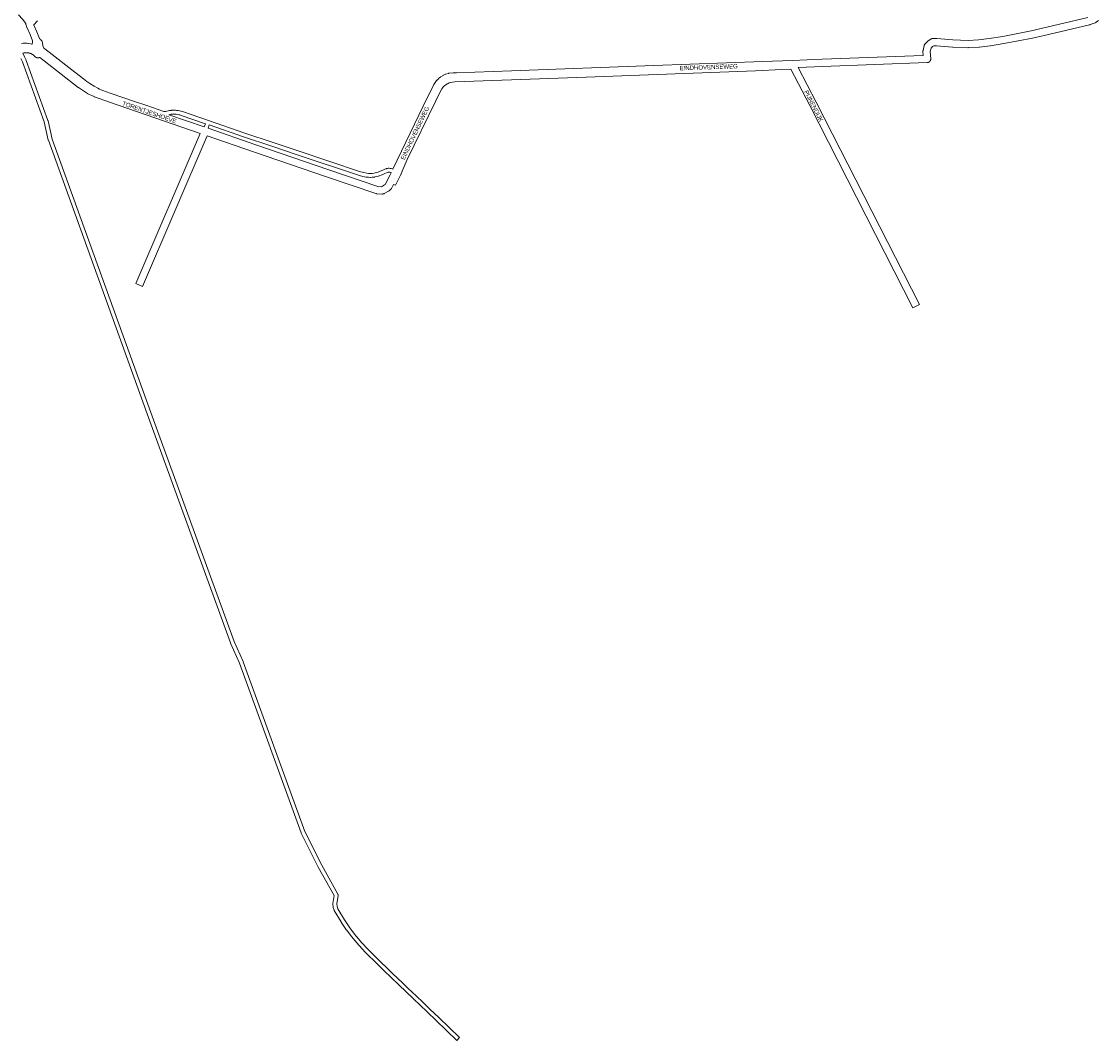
# Model space of a CAD drawing. Header units: metres. Extents: x 123819 to 142731, y 393440 to 405763.
# Tile 273 of 346: x 136393 to 138304, y 393510 to 395319. Entities that reach past the tile are written whole.
import ezdxf
from ezdxf.enums import TextEntityAlignment as Align

# ---------------------------------------------------------------- set-up
doc = ezdxf.new("R2010")
doc.units = ezdxf.units.M
doc.header["$MEASUREMENT"] = 0
for name, color, linetype, lineweight in [('gs-anno-wegen algemeen tekst', 7, 'Continuous', 0), ('gs-knt-fietspaden', 7, 'Continuous', 0), ('gs-knt-wegen algemeen', 7, 'Continuous', 0), ('gs-symb-viaduct', 7, 'Continuous', 0)]:
    doc.layers.add(name, color=color, linetype=linetype, lineweight=lineweight)
doc.styles.add('Style-Arial', font='arial.ttf')

# ---------------------------------------------------------------- blocks, each defined once
blk = doc.blocks.new('gg0-viaduct_8')
at = {"layer": 'gs-symb-viaduct', "linetype": 'Continuous'}
blk.add_hatch(color=7, dxfattribs=at).paths.add_polyline_path([(5.58, -1.69), (3.87, -0.37), (-3.87, -0.37), (-5.58, -1.69), (-5.8, -1.4), (-4, 0), (4, 0), (5.8, -1.4)])

msp = doc.modelspace()

# ---------------------------------------------------------------- linework, layer by layer
at = {"layer": 'gs-knt-fietspaden', "color": 7, "linetype": 'Continuous', "flags": 128}
for points in [[(136400.6, 395315.2), (136394.8, 395323.1), (136387.6, 395330.3)], [(136424.9, 395287.8), (136426.2, 395287.2), (136426.3, 395287.1), (136426.5, 395287.1), (136426.6, 395287), (136426.7, 395286.9), (136426.9, 395286.8), (136427, 395286.7), (136427.1, 395286.6), (136427.2, 395286.4), (136428.5, 395285.1), (136428.6, 395285), (136428.7, 395284.9), (136428.8, 395284.7), (136428.9, 395284.6), (136429.3, 395283.9), (136429.4, 395283.7), (136429.5, 395283.6), (136429.5, 395283.5), (136429.6, 395283.3), (136429.7, 395283.2), (136429.7, 395283.1), (136430.4, 395281), (136430.4, 395280.8), (136430.5, 395280.6), (136430.5, 395280.5), (136430.5, 395280.3), (136431, 395276.1), (136431.4, 395274.3), (136432.1, 395272.7), (136432.8, 395271.5), (136434.4, 395270.2), (136447.5, 395259.9), (136482.4, 395232.7), (136503.1, 395216.7), (136509.2, 395212.3), (136514.3, 395208.9), (136522.1, 395204.1), (136528.4, 395200.5), (136531.4, 395198.9), (136537.4, 395196.4), (136550.6, 395191.8), (136593.3, 395177), (136615.2, 395169.4), (136645.4, 395159.1), (136646.4, 395158.9), (136646.4, 395158.9)], [(137758.2, 395234), (137742.2, 395233.3), (137742.1, 395233.3), (137695.4, 395231.4), (137394.7, 395220), (137394.7, 395220), (137278.9, 395215.7), (137278.9, 395215.7), (137161.8, 395211.7), (137157.8, 395211.3), (137153.7, 395210.3), (137151.9, 395209.7), (137150, 395208.8), (137148.2, 395207.8), (137146, 395206.5), (137144.1, 395204.9), (137142.1, 395203.1), (137140.6, 395201.5), (137138.8, 395199.1), (137135.3, 395192.8), (137127.4, 395176.8), (137077.6, 395073.5), (137068.5, 395053.2), (137065.9, 395046.3), (137065.8, 395046.3), (137065.8, 395046.2), (137065.8, 395046.2), (137065.8, 395046.1), (137065.8, 395046.1), (137065.7, 395046), (137065.7, 395046), (137065.7, 395046), (137056.5, 395027.9), (137056.5, 395027.9), (137056.5, 395027.9)], [(136646.4, 395158.9), (136647.1, 395158.9), (136648.8, 395159), (136655.7, 395160.6), (136655.9, 395160.6), (136656, 395160.7), (136656.2, 395160.7), (136656.3, 395160.7), (136656.5, 395160.7), (136656.6, 395160.8), (136656.8, 395160.8), (136657, 395160.8), (136657.1, 395160.8), (136657.3, 395160.9), (136657.4, 395160.9), (136657.6, 395160.9), (136657.8, 395160.9), (136657.9, 395160.9), (136658.1, 395161), (136658.2, 395161), (136658.4, 395161), (136658.5, 395161), (136658.7, 395161), (136658.9, 395161.1), (136659, 395161.1), (136659.2, 395161.1), (136659.3, 395161.1), (136659.5, 395161.1), (136659.7, 395161.1), (136659.8, 395161.2), (136660, 395161.2), (136660.1, 395161.2), (136660.3, 395161.2), (136660.5, 395161.2), (136660.6, 395161.2), (136660.8, 395161.2), (136660.9, 395161.2), (136661.1, 395161.2), (136661.2, 395161.3), (136661.4, 395161.3), (136661.6, 395161.3), (136661.7, 395161.3), (136661.9, 395161.3), (136662, 395161.3), (136662.2, 395161.3), (136662.4, 395161.3), (136662.5, 395161.3), (136662.7, 395161.3), (136662.8, 395161.3), (136663, 395161.3), (136663.2, 395161.3), (136663.3, 395161.3), (136663.5, 395161.3), (136663.6, 395161.3), (136663.8, 395161.3), (136664, 395161.3), (136664.1, 395161.3), (136664.3, 395161.3), (136664.4, 395161.3), (136664.6, 395161.3), (136664.8, 395161.3), (136664.9, 395161.3), (136665.1, 395161.3), (136665.2, 395161.3), (136665.4, 395161.2), (136665.6, 395161.2), (136665.7, 395161.2), (136665.9, 395161.2), (136666, 395161.2), (136666.1, 395161.2), (136668.2, 395161), (136668.4, 395161), (136671, 395160.6), (136671.1, 395160.6), (136673.3, 395160.2), (136673.4, 395160.2), (136673.6, 395160.2), (136675.9, 395159.6), (136676, 395159.5), (136676.1, 395159.5), (136678.5, 395158.8), (136678.6, 395158.7), (136724.9, 395142.8)], [(136717.3, 395131.5), (136719.3, 395137.3), (136676.4, 395152.1), (136674.1, 395152.8), (136671.9, 395153.3), (136669.9, 395153.7), (136667.5, 395154), (136665.5, 395154.2), (136665.4, 395154.2), (136665.3, 395154.2), (136665.1, 395154.2), (136665, 395154.2), (136664.9, 395154.2), (136664.7, 395154.3), (136664.6, 395154.3), (136664.5, 395154.3), (136664.3, 395154.3), (136664.2, 395154.3), (136664.1, 395154.3), (136664, 395154.3), (136663.8, 395154.3), (136663.7, 395154.3), (136663.6, 395154.3), (136663.4, 395154.3), (136663.3, 395154.3), (136663.2, 395154.3), (136663, 395154.3), (136662.9, 395154.3), (136662.8, 395154.3), (136662.7, 395154.3), (136662.5, 395154.3), (136662.4, 395154.3), (136662.3, 395154.3), (136662.1, 395154.3), (136662, 395154.3), (136661.9, 395154.3), (136661.7, 395154.2), (136661.6, 395154.2), (136661.5, 395154.2), (136661.3, 395154.2), (136661.2, 395154.2), (136661.1, 395154.2), (136661, 395154.2), (136660.8, 395154.2), (136660.7, 395154.2), (136660.6, 395154.2), (136660.4, 395154.2), (136660.3, 395154.2), (136660.2, 395154.1), (136660, 395154.1), (136659.9, 395154.1), (136659.8, 395154.1), (136659.7, 395154.1), (136659.5, 395154.1), (136659.4, 395154.1), (136659.3, 395154), (136659.1, 395154), (136659, 395154), (136658.9, 395154), (136658.8, 395154), (136658.6, 395154), (136658.5, 395153.9), (136658.4, 395153.9), (136658.2, 395153.9), (136658.1, 395153.9), (136658, 395153.9), (136657.8, 395153.8), (136657.7, 395153.8), (136657.6, 395153.8), (136657.5, 395153.8), (136657.3, 395153.8), (136657.2, 395153.7), (136654.5, 395153.1)], [(136726, 395135), (136724, 395129.2)], [(136724.9, 395142.8), (136789.4, 395120.7), (136839.3, 395103.9), (136882.4, 395089.6), (136994.7, 395052), (137000.4, 395050.4), (137005.5, 395049.4)], [(136724.9, 395142.8), (136724.9, 395142.8), (136724.9, 395142.8)], [(136724.9, 395142.8), (136724.9, 395142.8), (136724.9, 395142.8)], [(137048.8, 395050.1), (137048.1, 395050.4), (137046.7, 395051), (137046.2, 395051.1), (137045.1, 395051.2), (137044.4, 395051.2), (137043.5, 395051.1), (137042.6, 395050.8), (137040.4, 395050), (137038, 395049.1), (137031.2, 395046.1), (137031.2, 395046.1), (137031.1, 395046), (137028.1, 395044.9), (137028, 395044.9), (137027.9, 395044.9), (137024.2, 395043.7), (137024.1, 395043.7), (137024, 395043.6), (137020.2, 395042.7), (137020.1, 395042.7), (137019.9, 395042.6), (137019.8, 395042.6), (137015.8, 395042.1), (137015.7, 395042.1), (137015.5, 395042.1), (137012.7, 395041.9), (137012.6, 395041.9), (137012.4, 395041.9), (137012.3, 395041.9), (137008.5, 395042.1), (137008.4, 395042.1), (137004.7, 395042.4), (137004.6, 395042.4), (137004.5, 395042.5), (137004.3, 395042.5), (136998.9, 395043.6), (136998.8, 395043.6), (136998.6, 395043.6), (136992.7, 395045.3), (136992.6, 395045.4), (136880.2, 395082.9), (136837.1, 395097.2), (136837.1, 395097.2), (136787.2, 395114.1), (136787.2, 395114.1), (136726, 395135)], [(137005.5, 395049.4), (137009, 395049.1), (137009, 395049.1), (137009, 395049.1), (137012.5, 395048.9), (137015, 395049.1), (137018.7, 395049.5), (137022.2, 395050.4), (137025.7, 395051.5), (137028.5, 395052.6), (137035.3, 395055.5), (137035.4, 395055.6), (137037.9, 395056.6), (137038, 395056.6), (137040.3, 395057.4), (137040.4, 395057.5), (137040.5, 395057.5), (137041.8, 395057.9), (137042, 395057.9), (137042.2, 395058), (137042.3, 395058), (137043.7, 395058.2), (137043.9, 395058.2), (137044, 395058.2), (137044.2, 395058.2), (137045.3, 395058.2), (137045.5, 395058.2), (137045.6, 395058.2), (137045.7, 395058.2), (137047.2, 395058), (137047.4, 395058), (137047.5, 395058), (137048.5, 395057.8), (137048.6, 395057.7), (137048.7, 395057.7), (137048.9, 395057.6), (137049, 395057.6), (137050.7, 395056.9), (137050.8, 395056.9), (137050.9, 395056.9), (137051.8, 395056.4)], [(137056.5, 395027.9), (137056.4, 395027.9), (137056.4, 395027.9), (137053.1, 395029.6)]]:
    msp.add_lwpolyline(points, dxfattribs=at)
msp.add_lwpolyline([(136425.3, 395255), (136423.9, 395254.6), (136423.8, 395254.6), (136423.6, 395254.5), (136423.5, 395254.5), (136423.3, 395254.5), (136423.2, 395254.5), (136423, 395254.4), (136422.8, 395254.4), (136420.6, 395254.5), (136420.4, 395254.5), (136420.2, 395254.5), (136420.1, 395254.6), (136419.9, 395254.6), (136419.7, 395254.6), (136419.6, 395254.7), (136419.4, 395254.7), (136419.3, 395254.8), (136419.1, 395254.9), (136418.9, 395255), (136418.8, 395255.1), (136417.2, 395256.1), (136417.1, 395256.1), (136417, 395256.2), (136416.8, 395256.3), (136416.7, 395256.4), (136416.6, 395256.5), (136416.5, 395256.7), (136415.1, 395258.2), (136414.4, 395258.9), (136413.6, 395259.6), (136412.5, 395260.4), (136409.4, 395261.8), (136409.2, 395261.9), (136409.1, 395262), (136408.9, 395262), (136408.8, 395262.1), (136408.6, 395262.1), (136408.5, 395262.2), (136408.3, 395262.2), (136408.2, 395262.3), (136408, 395262.3), (136407.8, 395262.4), (136407.7, 395262.4), (136407.5, 395262.4), (136407.4, 395262.5), (136407.2, 395262.5), (136407, 395262.6), (136406.9, 395262.6), (136406.7, 395262.7), (136406.6, 395262.7), (136406.4, 395262.7), (136406.3, 395262.8), (136406.1, 395262.8), (136405.9, 395262.8), (136405.8, 395262.9), (136405.6, 395262.9), (136405.5, 395262.9), (136405.3, 395263), (136405.1, 395263), (136405, 395263), (136404.8, 395263.1), (136404.7, 395263.1), (136404.5, 395263.1), (136404.3, 395263.1), (136404.2, 395263.2), (136404, 395263.2), (136403.8, 395263.2), (136403.7, 395263.2), (136403.5, 395263.2), (136403.4, 395263.3), (136403.2, 395263.3), (136403, 395263.3), (136402.9, 395263.3), (136402.7, 395263.3), (136402.5, 395263.3), (136402.4, 395263.3), (136402.2, 395263.4), (136402.1, 395263.4), (136401.9, 395263.4), (136401.7, 395263.4), (136401.6, 395263.4), (136401.4, 395263.4), (136401.2, 395263.4), (136401.1, 395263.4), (136400.9, 395263.4), (136400.7, 395263.4), (136400.6, 395263.4), (136400.4, 395263.4), (136400.3, 395263.4), (136400.1, 395263.4), (136399.9, 395263.4), (136399.8, 395263.4), (136399.6, 395263.4), (136399.4, 395263.4), (136399.3, 395263.4), (136399.1, 395263.4), (136396.9, 395263.2), (136395.6, 395262.8), (136398.1, 395256), (136401, 395250), (136401.1, 395249.9), (136401.1, 395249.8), (136401.2, 395249.7), (136440, 395142.8), (136440, 395142.7), (136440.1, 395142.5), (136440.1, 395142.4), (136447.4, 395110), (136622.6, 394624.6), (136770.4, 394217.9), (136786.1, 394182.3), (136786.2, 394182.2), (136786.2, 394182.1), (136895.7, 393880.9), (136925.8, 393820.8), (136954.3, 393769.4), (136954.4, 393769.2), (136954.5, 393769.1), (136954.5, 393768.9), (136954.6, 393768.8), (136954.7, 393768.6), (136954.7, 393768.5), (136954.7, 393768.3), (136954.8, 393768.1), (136954.8, 393768), (136954.8, 393767.8), (136954.8, 393767.7), (136954.8, 393767.5), (136954.8, 393767.3), (136954.7, 393767.2), (136952.6, 393752.1), (136953, 393747.5), (136954.2, 393743.6), (136966.1, 393723.9), (136975.7, 393709.7), (136984.1, 393698.6), (136997.1, 393683.2), (137008.4, 393671), (137028.9, 393650.6), (137043.2, 393636.8), (137043.3, 393636.8), (137052.1, 393628.2), (137069.2, 393612), (137069.2, 393611.9), (137078.8, 393602.7), (137094.1, 393588.1), (137094.2, 393588.1), (137105.2, 393577.4), (137117.7, 393565.5), (137117.7, 393565.4), (137133.4, 393550.4), (137170.3, 393514.7, -0.366992), (137170.3, 393514.7), (137165.5, 393509.7, -0.366988), (137165.4, 393509.7), (137128.6, 393545.3), (137112.9, 393560.4), (137100.4, 393572.3), (137100.3, 393572.3), (137089.3, 393583.1), (137074, 393597.6), (137073.9, 393597.6), (137064.4, 393606.9), (137047.3, 393623.1), (137047.2, 393623.1), (137038.4, 393631.8), (137024, 393645.6), (137024, 393645.6), (137003.4, 393666), (137003.3, 393666.1), (136991.9, 393678.5), (136991.8, 393678.6), (136978.7, 393694.1), (136978.7, 393694.2), (136978.6, 393694.3), (136970, 393705.6), (136970, 393705.7), (136969.9, 393705.7), (136960.3, 393720), (136960.2, 393720.1), (136960.2, 393720.2), (136948, 393740.3), (136947.9, 393740.5), (136947.8, 393740.6), (136947.8, 393740.8), (136947.7, 393741), (136947.7, 393741.1), (136946.2, 393745.8), (136946.2, 393745.9), (136946.1, 393746.1), (136946.1, 393746.2), (136946.1, 393746.3), (136946.1, 393746.5), (136945.5, 393751.8), (136945.5, 393752), (136945.5, 393752.1), (136945.5, 393752.3), (136945.5, 393752.5), (136945.6, 393752.6), (136947.6, 393767), (136919.6, 393817.4), (136919.6, 393817.6), (136889.4, 393877.9), (136889.3, 393878), (136889.3, 393878.2), (136889.2, 393878.3), (136779.7, 394179.6), (136764, 394215.2), (136763.9, 394215.3), (136763.9, 394215.4), (136616, 394622.2), (136616, 394622.2), (136440.7, 395107.8), (136440.7, 395107.9), (136440.7, 395108.1), (136440.6, 395108.2), (136433.3, 395140.6), (136394.6, 395247.1), (136391.7, 395253.1)], format="xyb", dxfattribs=at)
at = {"layer": 'gs-knt-wegen algemeen', "color": 7, "linetype": 'Continuous', "flags": 128}
for points in [[(136393, 395279.7), (136395.7, 395280), (136396, 395280), (136396.2, 395280.1), (136396.4, 395280.1), (136401.9, 395280.1), (136402.1, 395280.1), (136402.4, 395280.1), (136402.6, 395280.1), (136405.3, 395279.8), (136405.5, 395279.8), (136405.8, 395279.8), (136406, 395279.7), (136411.3, 395278.6), (136411.6, 395278.6), (136411.8, 395278.5), (136412, 395278.4), (136412.1, 395278.4), (136412.6, 395282.8), (136412.3, 395284.6), (136408.2, 395295.5), (136402.8, 395307.4), (136402.7, 395307.6), (136402.6, 395307.9), (136402.5, 395308.1), (136401, 395312.8), (136400.9, 395313), (136400.8, 395313.2), (136400.8, 395313.4), (136400.8, 395313.5), (136400.7, 395313.7), (136400.7, 395313.8), (136400.7, 395314), (136400.7, 395314.1), (136400.6, 395314.3), (136400.6, 395314.5), (136400.6, 395314.6), (136400.6, 395314.8), (136400.6, 395314.9), (136400.6, 395315.1), (136400.6, 395315.2)], [(136421.6, 395319.9), (136414.6, 395313.1)], [(136414.6, 395313.1), (136414.8, 395312.5), (136420.1, 395300.7), (136420.2, 395300.5), (136420.3, 395300.3), (136424.7, 395288.6), (136424.8, 395288.3), (136424.9, 395288), (136424.9, 395287.8)], [(137051.8, 395056.4), (137105.9, 395168.7), (137105.9, 395168.8), (137124.7, 395206.3), (137124.8, 395206.5), (137124.9, 395206.7), (137127.1, 395210.4), (137127.3, 395210.7), (137127.4, 395210.9), (137127.6, 395211.1), (137127.8, 395211.4), (137130.2, 395214.3), (137130.4, 395214.4), (137132.9, 395217.1), (137133.1, 395217.3), (137133.3, 395217.5), (137133.5, 395217.7), (137133.7, 395217.9), (137136.4, 395220), (137136.6, 395220.1), (137136.7, 395220.3), (137136.9, 395220.4), (137141.1, 395223.1), (137141.3, 395223.2), (137141.6, 395223.3), (137141.8, 395223.4), (137144.5, 395224.7), (137144.7, 395224.9), (137145, 395225), (137145.2, 395225.1), (137145.5, 395225.1), (137150.7, 395226.7), (137151, 395226.8), (137151.2, 395226.8), (137151.5, 395226.9), (137151.8, 395226.9), (137158.9, 395227.7), (137159.2, 395227.7), (137159.5, 395227.7), (137164.7, 395227.9), (137262.6, 395231.2), (137514.9, 395240.8), (137514.9, 395240.8), (137708.3, 395247.9), (137708.3, 395247.9), (137760.6, 395249.6), (137813.6, 395251.7), (137813.6, 395251.7), (137993, 395258.5), (137992.6, 395265.7), (137992.6, 395266), (137992.6, 395266.3), (137992.6, 395266.6), (137992.6, 395266.9), (137992.7, 395267.2), (137992.7, 395267.5), (137994.7, 395276), (137994.8, 395276.3), (137994.9, 395276.6), (137995, 395276.9), (137995.1, 395277.2), (137995.2, 395277.5), (137995.3, 395277.7), (137995.5, 395278), (137995.7, 395278.3), (137995.8, 395278.5), (137996, 395278.8), (137996.2, 395279), (137996.4, 395279.2), (138001, 395283.8), (138001.2, 395284), (138001.4, 395284.2), (138001.6, 395284.3), (138001.9, 395284.5), (138002.1, 395284.6), (138006.4, 395287.4), (138006.7, 395287.6), (138006.9, 395287.8), (138007.2, 395287.9), (138007.5, 395288), (138007.8, 395288.1), (138008.1, 395288.2), (138008.4, 395288.3), (138008.7, 395288.4), (138009, 395288.4), (138009.3, 395288.5), (138009.6, 395288.5), (138009.9, 395288.5), (138016.6, 395288.5), (138016.9, 395288.5), (138017.2, 395288.5), (138045.9, 395286.1), (138072.6, 395285.3), (138091.3, 395286.3), (138110.3, 395288.6), (138134.1, 395292.3), (138184.4, 395302), (138212.3, 395308.4), (138285.1, 395325.6)], [(138304, 395320.8), (138299.9, 395317.4), (138299.6, 395317.2), (138299.4, 395317), (138299.1, 395316.9), (138298.8, 395316.7), (138298.5, 395316.6), (138298.3, 395316.4), (138298, 395316.3), (138289.1, 395313.2), (138288.9, 395313.1), (138288.7, 395313), (138288.4, 395313), (138215.3, 395295.7), (138215.2, 395295.7), (138187.2, 395289.3), (138186.9, 395289.2), (138136.4, 395279.5), (138136.2, 395279.4), (138112.2, 395275.7), (138112, 395275.7), (138092.7, 395273.3), (138092.5, 395273.3), (138092.3, 395273.3), (138073, 395272.3), (138072.8, 395272.2), (138072.5, 395272.2), (138045.4, 395273.1), (138045.2, 395273.1), (138045, 395273.1), (138016.4, 395275.5), (138011.9, 395275.5), (138009.7, 395274.1), (138007, 395271.3), (138005.6, 395265.5), (138006.4, 395252.6), (138006.4, 395252.2), (138006.4, 395251.9), (138006.3, 395251.6), (138006.3, 395251.3), (138006.3, 395251), (138006.2, 395250.7), (138006.1, 395250.4), (138006, 395250.1), (138005.9, 395249.8), (138005.8, 395249.5), (138005.7, 395249.2), (138005.5, 395248.9), (138005.3, 395248.7), (138005.2, 395248.4), (138005, 395248.2), (138004.8, 395247.9), (138004.6, 395247.7), (138004.3, 395247.5), (138004.1, 395247.3), (138003.9, 395247.1), (138003.6, 395246.9), (138003.4, 395246.7), (138003.1, 395246.5), (138002.8, 395246.4), (138002.5, 395246.3), (138002.2, 395246.1), (138002, 395246), (138001.7, 395245.9), (138001.3, 395245.9), (138001, 395245.8), (138000.7, 395245.7), (138000.4, 395245.7), (138000.1, 395245.7), (137814.1, 395238.7), (137771.3, 395237)], [(136654.5, 395153.1), (136717.3, 395131.5)], [(137053.1, 395029.6), (137049.4, 395022.3), (137049.3, 395022), (137049.1, 395021.8), (137049, 395021.5), (137048.8, 395021.3), (137048.6, 395021.1), (137048.4, 395020.9), (137048.2, 395020.7), (137048, 395020.5), (137047.8, 395020.3), (137045.3, 395018.1), (137045.1, 395018), (137044.9, 395017.8), (137044.6, 395017.6), (137044.4, 395017.5), (137044.2, 395017.4), (137036.3, 395013.1), (137036, 395013), (137035.7, 395012.9), (137035.4, 395012.8), (137035.2, 395012.7), (137034.9, 395012.6), (137034.6, 395012.5), (137034.3, 395012.5), (137034, 395012.4), (137033.7, 395012.4), (137033.4, 395012.4), (137033.1, 395012.4), (137032.8, 395012.4), (137023.5, 395013), (137023.3, 395013), (137023, 395013), (137022.7, 395013.1), (137022.4, 395013.1), (137022.1, 395013.2), (137021.9, 395013.3), (136934, 395043.1), (136934, 395043.1), (136804.6, 395087.6), (136804.5, 395087.6), (136722.5, 395116)], [(136724, 395129.2), (136808.8, 395099.9), (136938.2, 395055.4), (137025.2, 395025.9), (137031.8, 395025.5), (137037.4, 395028.5), (137038.4, 395029.3), (137047.1, 395046.5), (137048.8, 395050.1)]]:
    msp.add_lwpolyline(points, dxfattribs=at)
for points in [[(136722.5, 395116), (136607.9, 394848.4, -0.384735), (136607.9, 394848.4), (136595.9, 394853.5, -0.384733), (136595.9, 394853.5), (136710.1, 395120.2), (136549.1, 395175.5), (136549, 395175.6), (136522.5, 395185.2), (136522.2, 395185.3), (136521.9, 395185.4), (136510.9, 395190.6), (136510.7, 395190.7), (136510.4, 395190.9), (136510.2, 395191), (136494, 395201.5), (136493.7, 395201.7), (136493.5, 395201.8), (136433.5, 395248.8), (136425.3, 395255)], [(137974.7, 394810.5, -0.368854), (137974.7, 394810.5), (137791.7, 395169.4), (137758.2, 395234)], [(137771.3, 395237), (137803.3, 395175.4), (137803.3, 395175.3), (137986.3, 394816.4, -0.368853), (137986.3, 394816.4), (137974.7, 394810.5)]]:
    msp.add_lwpolyline(points, format="xyb", dxfattribs=at)

# ---------------------------------------------------------------- block references
at = {"layer": 'gs-symb-viaduct', "color": 7, "linetype": 'Continuous', "xscale": 18.02666767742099, "yscale": 10.8654117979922, "zscale": 18.02666767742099, "rotation": 50.61266244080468}
msp.add_blockref('gg0-viaduct_8', (136352.4, 395334.7), dxfattribs=at)

# ---------------------------------------------------------------- texts
at = {"layer": 'gs-anno-wegen algemeen tekst', "color": 7, "style": 'Style-Arial', "width": 0.909091}
for s, rotation, p in [('EINDHOVENSEWEG', 2.0802, (137612.4, 395237.7)), ('PIJNENDIJK', 296.9721, (137798.8, 395168.7)), ('TORENTJESHOEVE', 341.086, (136620.1, 395157.6)), ('EINDHOVENSEWEG', 64.5214, (137091.2, 395120.6))]:
    msp.add_text(s, height=7.7, rotation=rotation, dxfattribs=at).set_placement(p, align=Align.MIDDLE_CENTER)

doc.saveas('drawing.dxf')
